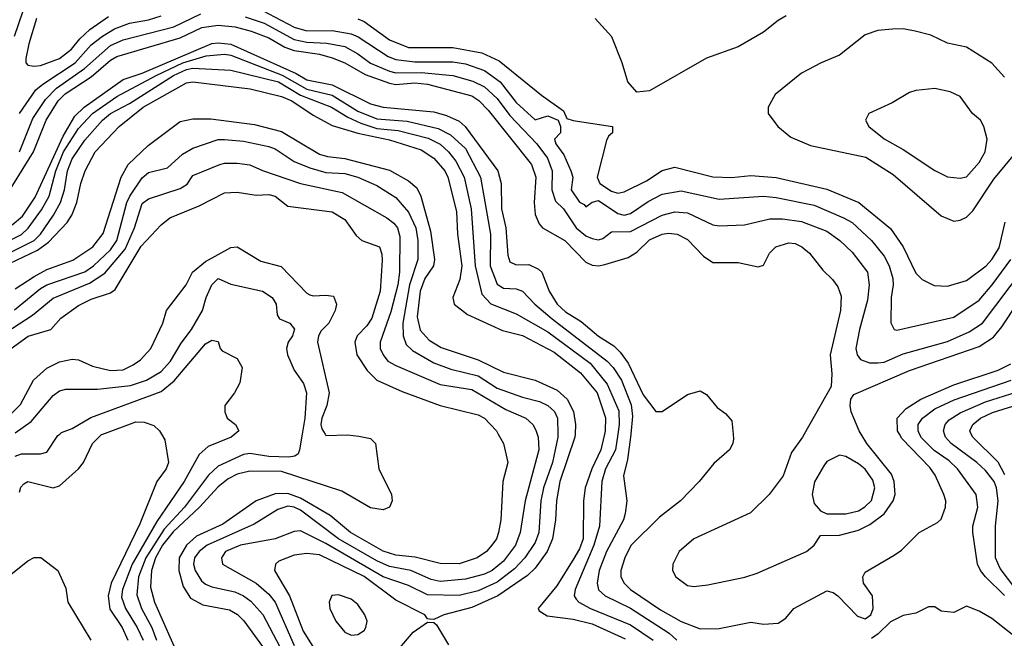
# Model space of a CAD drawing. Header units: inches. Extents: x 1793402 to 1900366, y 320852 to 470679.
# Tile 405 of 604: x 1830624 to 1833729, y 449356 to 451306. Entities that reach past the tile are written whole.
import ezdxf

# ---------------------------------------------------------------- set-up
doc = ezdxf.new("R2010")
doc.units = ezdxf.units.IN
doc.header["$MEASUREMENT"] = 0
doc.layers.add('B8434', color=7, linetype='Continuous')
doc.layers.add('B8435', color=7, linetype='Continuous')

msp = doc.modelspace()

# ---------------------------------------------------------------- linework, layer by layer
at = {"layer": 'B8434', "color": 4}
for points, elevation in [([(1830610, 449930.3), (1830630, 449937.6), (1830690, 449937.3), (1830710, 449942.8), (1830744.8, 449995.2), (1830750.4, 450000)], 368), ([(1830623.5, 449816.5), (1830627.9, 449832.1), (1830637, 449843), (1830650, 449850.6), (1830730, 449830.6), (1830750, 449837.3), (1830810, 449890.6), (1830825.1, 449910), (1830853.6, 449970), (1830881.8, 449998.2), (1830886.5, 450000)], 364), ([(1831070.9, 450000), (1831082, 449982), (1831093.4, 449910), (1831086, 449890), (1831056.3, 449850), (1831003, 449717), (1830912.6, 449530), (1830903.2, 449490), (1830908.5, 449448.5), (1830947.4, 449390), (1830964.9, 449350)], 364), ([(1831303.1, 450000), (1831291.3, 449990), (1831218.9, 449961.1), (1831190, 449935.1), (1831142.6, 449850), (1831056.1, 449723.9), (1830979.3, 449590), (1830948.2, 449510), (1830945.4, 449485.4), (1830957.7, 449450), (1830994.9, 449390), (1831013.4, 449350)], 368), ([(1831514.9, 450000), (1831506.8, 449950), (1831502, 449938), (1831492, 449930), (1831472.7, 449927.3), (1831410, 449929.7), (1831350, 449938.9), (1831330, 449935.4), (1831250, 449898.7), (1831219.5, 449870), (1831143.6, 449770), (1831080.2, 449699.8), (1831021.7, 449610), (1830998.9, 449550), (1830993.4, 449493.4), (1831007.9, 449450), (1831040.8, 449390), (1831055.5, 449350)], 372), ([(1831587.1, 450000), (1831590, 449995.5), (1831658, 449998), (1831693.7, 449993.7), (1831730, 449986), (1831746, 449970), (1831757.1, 449890), (1831796.3, 449810), (1831798.8, 449790), (1831790.7, 449769.3), (1831770, 449761.2), (1831730, 449767.6), (1831640.1, 449820.1), (1831450, 449882), (1831350, 449882.7), (1831310, 449873.5), (1831281.3, 449858.7), (1831250, 449834), (1831191.7, 449770), (1831108.3, 449691.7), (1831074, 449650), (1831052.5, 449610), (1831040.2, 449570), (1831037.1, 449517.1), (1831049, 449470), (1831130, 449286.8)], 376), ([(1832133.6, 450000), (1832150.4, 449970.4), (1832164, 449910), (1832148.2, 449850), (1832141.6, 449730), (1832134.4, 449690), (1832127.7, 449670), (1832113.4, 449650), (1832096.3, 449630), (1832066.8, 449610), (1832010, 449591.3), (1831950, 449591.5), (1831871.8, 449611.8), (1831810, 449618.2), (1831770, 449630.8), (1831667.8, 449690), (1831603.3, 449743.3), (1831510, 449797.7), (1831470, 449812.3), (1831430, 449811.7), (1831370.2, 449789.8), (1831264.3, 449715.7), (1831182.1, 449677.9), (1831150.2, 449650), (1831126.9, 449610), (1831125.5, 449570), (1831139.4, 449519.4), (1831163.2, 449483.2), (1831202, 449462), (1831286.1, 449446.1), (1831311.2, 449431.2), (1831331.2, 449411.2), (1831390.3, 449330)], 384), ([(1832256, 450000), (1832259.5, 449990), (1832261.1, 449950), (1832218.3, 449790), (1832202.6, 449690), (1832187.4, 449650), (1832150, 449598.9), (1832114.4, 449570), (1832090, 449558.5), (1832030, 449542.7), (1831950, 449535.6), (1831922, 449542), (1831857.2, 449570), (1831790, 449582.8), (1831750, 449600.8), (1831629.9, 449669.9), (1831510, 449759.8), (1831490, 449769.8), (1831470, 449773.1), (1831438.2, 449761.8), (1831363.9, 449716.1), (1831215.5, 449650), (1831190.4, 449630), (1831175.8, 449610), (1831172, 449590), (1831177, 449570), (1831197.5, 449537.5), (1831210, 449526.7), (1831230, 449518.7), (1831302.6, 449502.6), (1831330.2, 449490.2), (1831353.1, 449473.1), (1831391.2, 449431.2), (1831487.3, 449247.3)], 388), ([(1832321.5, 450000), (1832321.7, 449990), (1832304.9, 449910), (1832276.5, 449830), (1832267.7, 449790), (1832261.5, 449690), (1832250, 449658), (1832217.4, 449610), (1832184.5, 449575.5), (1832130, 449533.1), (1832070, 449505.6), (1832010, 449491), (1831910, 449493.7), (1831850, 449522.6), (1831770, 449549.8), (1831590, 449655.1), (1831510, 449694.5), (1831490, 449692.7), (1831430.3, 449669.7), (1831321, 449650), (1831273.4, 449630), (1831260.5, 449610), (1831264, 449590), (1831370, 449530.4), (1831410, 449495.8), (1831430, 449470.4), (1831490, 449333)], 392), ([(1832375.5, 450000), (1832374.9, 449990), (1832328.1, 449850), (1832316.9, 449790), (1832314, 449730), (1832304.7, 449670), (1832287.7, 449630), (1832250, 449576.9), (1832226, 449554), (1832132.4, 449490), (1832050, 449453.3), (1831962, 449430), (1831930, 449415.3), (1831916.4, 449416.4), (1831910, 449418), (1831902, 449430), (1831810, 449476.9), (1831711, 449551), (1831570, 449619.8), (1831530, 449623.1), (1831490, 449618.3), (1831441.1, 449598.9), (1831430.7, 449590), (1831427.7, 449570), (1831474.6, 449490), (1831518.6, 449378.6), (1831564.8, 449304.8)], 396), ([(1832468.1, 450000), (1832457.3, 449950), (1832428.3, 449890), (1832407.2, 449830), (1832402.4, 449790), (1832400.7, 449670), (1832390, 449638.4), (1832372.2, 449607.8), (1832318.2, 449521.8), (1832258.8, 449450), (1832262.5, 449442.5), (1832287.3, 449427.3), (1832370, 449416.9), (1832430, 449401.8), (1832534, 449354)], 404), ([(1832510.4, 450000), (1832502.8, 449950), (1832471.6, 449890), (1832460.2, 449850), (1832452.9, 449710), (1832434.4, 449650), (1832376.4, 449510), (1832373, 449490), (1832379.5, 449479.5), (1832387.3, 449470), (1832424, 449450), (1832550, 449398.3), (1832622.4, 449350)], 408), ([(1832551.2, 450000), (1832550.2, 449989.8), (1832540.6, 449919.4), (1832528.1, 449868.1), (1832538.8, 449790), (1832533.4, 449750), (1832528, 449730), (1832474.9, 449630), (1832451.8, 449570), (1832445.3, 449530), (1832449.1, 449509.1), (1832470.2, 449490.2), (1832550, 449451.6), (1832672.8, 449372.8), (1832696.4, 449350)], 412), ([(1832873.8, 450000), (1832875.2, 449984.8), (1832873.4, 449970), (1832862.8, 449950), (1832812.8, 449907.2), (1832767.3, 449850), (1832707.7, 449790), (1832642.2, 449737.8), (1832551.5, 449648.5), (1832532.2, 449610), (1832519.5, 449570), (1832520.4, 449550), (1832530.4, 449530), (1832550.5, 449510), (1832645.5, 449445.5), (1832710, 449408.9), (1832770, 449386), (1832830, 449387.3), (1832930, 449407.3), (1832970, 449401), (1833016.4, 449403.6), (1833040.4, 449419.6), (1833066, 449450), (1833170, 449506), (1833190, 449501), (1833204.7, 449490), (1833266, 449426), (1833290, 449418), (1833308, 449430), (1833315.3, 449450), (1833314, 449490), (1833285.2, 449530), (1833282.7, 449550), (1833290, 449564.7), (1833382, 449618), (1833405.6, 449634.4), (1833461.2, 449690), (1833518.6, 449721.4), (1833530, 449731.3), (1833543.7, 449770), (1833544.5, 449790), (1833538.4, 449810), (1833511.6, 449870), (1833494.6, 449894.6), (1833406.1, 449986.1), (1833398.5, 450000)], 416), ([(1833098.6, 450000), (1833093, 449990), (1833058.3, 449941.7), (1833031.8, 449868.2), (1832987.3, 449810), (1832928.6, 449751.4), (1832750, 449669.6), (1832704.4, 449630), (1832683.8, 449590), (1832683, 449570), (1832693.4, 449550), (1832730, 449523.1), (1832750, 449519.5), (1832794.8, 449525.2), (1832910.9, 449549.1), (1832950, 449562), (1833106, 449630), (1833129.6, 449650), (1833150, 449680.7), (1833210, 449681.7), (1833270, 449696.9), (1833305.2, 449714.8), (1833350, 449748.7), (1833378.9, 449790), (1833384.7, 449810), (1833382, 449850), (1833373.5, 449873.5), (1833296.3, 449970), (1833277.6, 450000)], 424), ([(1833730, 449491.5), (1833669.8, 449549.8), (1833654.7, 449570), (1833644.7, 449590), (1833629.6, 449690), (1833629.6, 449710), (1833645.6, 449770), (1833640.7, 449810), (1833581.6, 449890), (1833555.3, 449915.3), (1833508.3, 449948.3), (1833468.1, 449988.1), (1833462.3, 450000)], 412), ([(1833759.4, 449519.4), (1833715.9, 449575.9), (1833701.7, 449610), (1833701.3, 449710), (1833709.8, 449790), (1833704.8, 449830), (1833697.3, 449850), (1833670, 449885.1), (1833642.9, 449910), (1833561.6, 449970), (1833543.6, 449990), (1833540.6, 450000)], 408), ([(1833731.1, 449871.1), (1833710, 449911.2), (1833629.6, 449990), (1833625.1, 450000)], 404), ([(1830490, 449473.1), (1830650, 449600.7), (1830670, 449610.7), (1830690.7, 449610.7), (1830744.7, 449570), (1830770, 449514), (1830775.5, 449470), (1830848.4, 449350)], 356), ([(1833818.2, 449318.2), (1833690, 449419), (1833650, 449442), (1833610, 449458), (1833570, 449438), (1833530, 449442), (1833510, 449455.3), (1833490, 449455.3), (1833450, 449435.3), (1833410, 449428), (1833370, 449408), (1833332, 449370), (1833310, 449355.3)], 416), ([(1831781.8, 449278.2), (1831864.7, 449375.3), (1831910, 449406.8), (1831930, 449406), (1831939.1, 449399.1), (1831976.1, 449336.1)], 396)]:
    msp.add_lwpolyline(points, dxfattribs=dict(at, elevation=elevation))
for points, elevation in [([(1833210, 449933.2), (1833170, 449914), (1833159.9, 449900.1), (1833130.5, 449849.5), (1833123.8, 449810), (1833130, 449781), (1833150, 449758), (1833170, 449748.7), (1833230, 449748.7), (1833270, 449758.4), (1833289.7, 449770.3), (1833310, 449791), (1833320.5, 449830), (1833314.6, 449854.6), (1833290, 449889.4), (1833270, 449906.6), (1833230, 449929.2)], 428), ([(1831630, 449493.6), (1831608.5, 449491.5), (1831600.5, 449470), (1831602.4, 449450), (1831621.6, 449410), (1831650, 449375.5), (1831670, 449366.4), (1831690, 449368.2), (1831710, 449380.7), (1831716.2, 449390), (1831719.6, 449410), (1831713, 449430), (1831690, 449462.9), (1831670, 449479.7)], 404)]:
    msp.add_lwpolyline(points, close=True, dxfattribs=dict(at, elevation=elevation))
at = {"layer": 'B8435', "color": 4}
for points, elevation in [([(1831370, 451345.2), (1831490, 451282.8), (1831530, 451271.5), (1831610, 451272.3), (1831670, 451261.5), (1831691.9, 451251.9), (1831786, 451190), (1831810, 451180.8), (1831870, 451173.2), (1831990, 451173.4), (1832030, 451166.7), (1832090, 451145.8), (1832138.9, 451110), (1832190, 451044.9), (1832250, 450990.4), (1832290, 451002.7), (1832322.2, 450990), (1832329.3, 450970), (1832329.3, 450950), (1832310.3, 450930), (1832314.6, 450914.6), (1832339.9, 450879.9), (1832362.4, 450830), (1832368.2, 450810), (1832363.1, 450770), (1832390, 450730.7), (1832404.1, 450724.1), (1832410, 450716), (1832429.5, 450730.5), (1832450, 450736), (1832510, 450695.2), (1832530, 450690.3), (1832550, 450695.3), (1832606.5, 450733.5), (1832650, 450756), (1832710, 450767), (1832830, 450740.3), (1832970, 450750.3), (1833010, 450745.3), (1833130, 450721.1), (1833221.8, 450681.8), (1833250, 450666.4), (1833310.2, 450610.2), (1833350, 450560.7), (1833366.4, 450530), (1833377.6, 450490), (1833378.4, 450470), (1833372.7, 450430), (1833371, 450351), (1833382, 450330), (1833390, 450327.3), (1833570, 450368.4), (1833650, 450422.4), (1833691.2, 450470), (1833749.7, 450550)], 432), ([(1830632.7, 451330), (1830606.6, 451253.4)], 432), ([(1830623, 451010), (1830675.3, 451084.7), (1830696.6, 451103.4), (1830799.1, 451170), (1830850, 451227.4), (1830885.3, 451254.7), (1830922.6, 451277.4), (1830970, 451294.9), (1831030, 451305.5), (1831070, 451318.3)], 432), ([(1830623.5, 450890), (1830665.6, 450994.4), (1830705.4, 451054.6), (1830740.4, 451090), (1830828.1, 451151.9), (1830910, 451224.4), (1830950, 451242.4), (1831110, 451283.9), (1831194.9, 451325.1)], 428), ([(1830677.4, 451310), (1830653.4, 451230), (1830643.4, 451183.4), (1830644, 451170), (1830650, 451162.8), (1830670, 451159.3), (1830690, 451162), (1830750, 451183.6), (1830787.2, 451212.8), (1830813.7, 451246.3), (1830845, 451275), (1830903.8, 451316.2)], 436), ([(1831335.2, 451315.2), (1831395.2, 451295.2), (1831490, 451244.1), (1831530, 451235), (1831592.7, 451232.7), (1831650, 451221.5), (1831690, 451198.9), (1831730, 451169), (1831790, 451144.2), (1831810, 451139.2), (1831890, 451139.8), (1831990, 451130.2), (1832052.8, 451112.8), (1832090, 451094.6), (1832130, 451057.6), (1832170, 451003.7), (1832254.6, 450914.6), (1832288.8, 450870), (1832303.6, 450830), (1832302.6, 450770), (1832314.4, 450734.4), (1832339.1, 450710), (1832379.3, 450650), (1832410, 450624.4), (1832430, 450616.4), (1832450, 450612.7), (1832463.6, 450616.4), (1832490, 450637.3), (1832550, 450638.9), (1832650, 450690.3), (1832690, 450700.3), (1832730, 450697.6), (1832810, 450659.1), (1832830, 450656.3), (1832910, 450659.3), (1832990, 450678.7), (1833030, 450678.7), (1833090.2, 450670.2), (1833170, 450639.5), (1833210.6, 450610), (1833250, 450573.4), (1833298.4, 450510), (1833303.1, 450470), (1833298.3, 450421.7), (1833272.4, 450330), (1833261.6, 450270), (1833264.9, 450250), (1833275.5, 450235.5), (1833304.7, 450224.7), (1833330, 450224.4), (1833350, 450226.7), (1833410, 450253.4), (1833550, 450291.7), (1833618, 450322), (1833660.7, 450350), (1833790, 450520.5)], 428), ([(1833041.1, 451318.9), (1833015.8, 451304.2), (1832970, 451266.6), (1832890, 451220.7), (1832790, 451185.1), (1832610, 451082), (1832570, 451078), (1832542, 451110), (1832524, 451170), (1832491.7, 451251.7), (1832439, 451310)], 436), ([(1830570, 450732.2), (1830667.7, 450890), (1830707.4, 450990), (1830745.6, 451050), (1830767.7, 451072.3), (1830850, 451126), (1830910, 451179.1), (1830930, 451190.2), (1831130, 451249.2), (1831198.3, 451281.7), (1831250, 451289.4), (1831303.4, 451283.4), (1831354, 451270), (1831410, 451249.1), (1831460.1, 451220.1), (1831490, 451209.2), (1831570, 451197.2), (1831610, 451186.5), (1831650, 451170.3), (1831713.5, 451133.5), (1831790, 451106.4), (1831810, 451102), (1831870, 451107.2), (1831910, 451102.6), (1832050, 451066.7), (1832071.6, 451051.6), (1832101.2, 451021.2), (1832238.7, 450850), (1832251.4, 450810), (1832246.9, 450730), (1832250, 450692), (1832262.2, 450662.2), (1832273.4, 450650), (1832343.8, 450610), (1832410, 450542), (1832430, 450532.7), (1832450, 450530.4), (1832470, 450534.4), (1832543.6, 450556.4), (1832570, 450573.4), (1832610, 450612), (1832650, 450630.3), (1832670, 450633.7), (1832698, 450630), (1832730, 450613), (1832780.9, 450560.9), (1832810, 450541), (1832890, 450540.7), (1832952.9, 450527.1), (1832970, 450532), (1832989, 450570), (1833008.7, 450590), (1833050, 450603), (1833070, 450600.5), (1833090.8, 450590), (1833114.8, 450570), (1833156.8, 450516.8), (1833187.5, 450487.5), (1833204.5, 450464.5), (1833215.2, 450435.2), (1833212.7, 450390), (1833180.4, 450250), (1833184.9, 450190), (1833182.8, 450150), (1833098.6, 450000)], 424), ([(1831690, 451308.8), (1831710, 451300.3), (1831790, 451242.6), (1831850, 451218.3), (1831990, 451219), (1832082, 451202), (1832136.7, 451176.7), (1832270, 451068), (1832338.9, 451018.9), (1832350, 450994.8), (1832370, 450988), (1832494, 450970), (1832494, 450950), (1832481, 450939), (1832474.8, 450925.2), (1832445.3, 450810), (1832453.4, 450790), (1832490, 450765.3), (1832510, 450759.3), (1832530, 450763.8), (1832601.4, 450798.6), (1832650, 450830.7), (1832690, 450841.6), (1832810, 450810.4), (1832870, 450808.5), (1832930, 450815.3), (1833010, 450808.9), (1833170, 450771.8), (1833270.7, 450730), (1833370, 450648), (1833410.2, 450590.2), (1833450, 450506.8), (1833470, 450486.8), (1833508.2, 450468.2), (1833550, 450466), (1833610, 450483.8), (1833671.6, 450530), (1833690, 450550.5), (1833712.6, 450587.4), (1833731.8, 450668.2)], 436), ([(1833730, 451125.2), (1833690, 451169), (1833610, 451219.3), (1833550, 451232.7), (1833497.2, 451257.2), (1833448, 451270), (1833410, 451277), (1833376.6, 451276.6), (1833330, 451271.8), (1833290, 451258), (1833210, 451194), (1833152, 451170), (1833090, 451137.2), (1833006.8, 451070), (1832984.7, 451030), (1832984.7, 451010), (1833014.8, 450970), (1833055.6, 450935.6), (1833118, 450910), (1833292.6, 450872.6), (1833378.3, 450818.3), (1833530, 450687.7), (1833570, 450670.7), (1833590, 450674), (1833610, 450684), (1833630, 450704), (1833696.3, 450803.7), (1833768, 450890)], 444), ([(1830600.9, 450659.1), (1830633.1, 450686.9), (1830672.7, 450747.3), (1830760.7, 450939.3), (1830798.1, 451001.9), (1830827.1, 451030), (1830950, 451117.6), (1831010, 451137.4), (1831230, 451230.9), (1831250, 451233.7), (1831290, 451228.6), (1831496.1, 451136.1), (1831530, 451116.5), (1831610, 451101), (1831730, 451040.7), (1831770, 451030.2), (1831930, 451015.5), (1831970, 451004), (1832010, 450986), (1832028.7, 450970), (1832131.7, 450830), (1832142.6, 450790), (1832143.6, 450710), (1832156.9, 450650), (1832163.7, 450563.7), (1832170, 450542.8), (1832190, 450533), (1832230, 450534), (1832260.3, 450520.3), (1832270.4, 450510), (1832294, 450450), (1832318.7, 450410), (1832345.3, 450385.3), (1832395, 450355), (1832450, 450308.5), (1832498, 450278), (1832518.2, 450258.2), (1832543, 450223), (1832590, 450124), (1832630, 450071.3), (1832650, 450071.3), (1832730, 450124.7), (1832770, 450136), (1832790, 450124.7), (1832823.5, 450083.5), (1832850, 450064.7), (1832870, 450042), (1832873.8, 450000)], 416), ([(1830510.5, 450569.5), (1830630, 450629.1), (1830651.3, 450648.7), (1830693.3, 450706.7), (1830717.2, 450750), (1830738.3, 450830), (1830762.7, 450890), (1830810, 450963.1), (1830853.3, 451010), (1830930, 451063.9), (1831054, 451130), (1831138.3, 451170), (1831212.3, 451192.3), (1831270, 451198), (1831290, 451194.2), (1831451.7, 451131.7), (1831530, 451086.8), (1831610, 451068.4), (1831690, 451018.4), (1831750, 450993.8), (1831846.1, 450986.1), (1831943.6, 450963.6), (1831982.9, 450942.9), (1832030, 450900.3), (1832077.4, 450810), (1832109, 450630), (1832107.9, 450530), (1832130, 450473), (1832150, 450460.3), (1832190, 450457.6), (1832210.3, 450450.3), (1832249.2, 450409.2), (1832303.1, 450363.1), (1832477, 450230), (1832496, 450210), (1832522, 450170), (1832552.5, 450092.5), (1832556.4, 450056.4), (1832551.2, 450000)], 412), ([(1830536, 450544), (1830669.7, 450610), (1830689.7, 450630), (1830731.1, 450690), (1830752.3, 450730), (1830765.6, 450770), (1830775.1, 450830), (1830790, 450868), (1830830, 450926.7), (1830885.1, 450990), (1830910, 451010.2), (1830970, 451041.8), (1831109.7, 451130), (1831150, 451149.3), (1831170, 451153.2), (1831290, 451147.6), (1831440.5, 451110), (1831510, 451068.6), (1831607.7, 451030), (1831658.8, 450998.8), (1831700.1, 450980.1), (1831750, 450963.7), (1831817.2, 450957.2), (1831912.4, 450932.4), (1831950, 450913.8), (1831976.5, 450890), (1832000, 450860), (1832026.3, 450810), (1832047.7, 450710), (1832060.2, 450530), (1832081.3, 450441.3), (1832110.2, 450410.2), (1832190, 450379.5), (1832290, 450322.3), (1832423.4, 450223.4), (1832477.2, 450157.2), (1832513.7, 450073.7), (1832515, 450030), (1832510.4, 450000)], 408), ([(1830570, 450527.5), (1830680.2, 450579.8), (1830715.4, 450604.6), (1830773.5, 450666.5), (1830788.3, 450690), (1830804.4, 450730), (1830816.9, 450790), (1830831.1, 450830), (1830862, 450890), (1830937.6, 450970), (1831014, 451030), (1831150, 451107.4), (1831170, 451110.3), (1831351.2, 451088.8), (1831450, 451064.4), (1831482.4, 451050), (1831550, 451004.9), (1831610, 450973.1), (1831690, 450948.1), (1831790, 450927.1), (1831890, 450895.6), (1831930.4, 450870), (1831964.6, 450830), (1831974, 450810), (1832002, 450702), (1832004.9, 450630), (1832018.2, 450530), (1832012.4, 450487.6), (1831990.5, 450430), (1831994, 450410), (1832036.5, 450376.5), (1832146.8, 450326.8), (1832210, 450310.3), (1832310, 450257.7), (1832392.5, 450192.5), (1832445.2, 450130), (1832471.2, 450051.2), (1832470.2, 450009.8), (1832468.1, 450000)], 404), ([(1830610, 450458), (1830670, 450496.9), (1830710, 450518.5), (1830791.8, 450548.2), (1830855.1, 450590), (1830887.5, 450632.5), (1830944.2, 450810), (1830966.3, 450850), (1831029.6, 450910), (1831130, 450984.9), (1831170, 450993.7), (1831226.6, 450993.4), (1831364.4, 450975.6), (1831450, 450953.4), (1831570, 450882.3), (1831594.8, 450874.8), (1831650, 450869.1), (1831790, 450831.6), (1831850, 450798.7), (1831876.2, 450776.2), (1831888.8, 450750), (1831920, 450640), (1831932.4, 450550), (1831928.8, 450530), (1831902, 450490), (1831887.2, 450450), (1831878, 450370), (1831887.1, 450327.1), (1831916, 450296), (1831953.1, 450273.1), (1832070, 450233.8), (1832150, 450195.3), (1832250, 450170.3), (1832318.8, 450138.8), (1832350.3, 450110), (1832371.1, 450071.1), (1832377.3, 450030), (1832375.5, 450000)], 396), ([(1830608.1, 450391.9), (1830690, 450459), (1830710, 450470.2), (1830830, 450511.6), (1830857.4, 450530), (1830910, 450580.3), (1830930.8, 450610), (1830962.4, 450730), (1830971.9, 450750), (1831010, 450808.2), (1831030, 450824.4), (1831090, 450839.3), (1831137.4, 450882.6), (1831170, 450901.6), (1831250, 450928.4), (1831270, 450928.5), (1831330, 450923.7), (1831410, 450906.7), (1831430, 450899.5), (1831490, 450858.7), (1831539.1, 450839.1), (1831590, 450824.9), (1831650, 450820.9), (1831690.8, 450810), (1831750, 450783.1), (1831810, 450746), (1831850, 450699.3), (1831873.6, 450650), (1831879.6, 450610), (1831879.6, 450550), (1831853.8, 450470), (1831832.4, 450350), (1831833.1, 450310), (1831842.8, 450282.8), (1831863.2, 450263.2), (1831930, 450224.2), (1831984.2, 450204.2), (1832070, 450184), (1832130, 450145.2), (1832210, 450116.5), (1832263, 450103), (1832290, 450090.3), (1832311.2, 450071.2), (1832320.3, 450050), (1832321.5, 450000)], 392), ([(1830580, 450320), (1830664.8, 450375.2), (1830730, 450428.8), (1830843.9, 450476.1), (1830892.9, 450507.1), (1830956.8, 450583.2), (1830986, 450650), (1831010, 450726.8), (1831030, 450742), (1831130, 450774.4), (1831152.3, 450787.7), (1831170, 450815.5), (1831255.3, 450850), (1831270, 450854.4), (1831310, 450854.4), (1831350, 450848.2), (1831390, 450830.4), (1831510.2, 450790.2), (1831641.2, 450761.2), (1831782, 450682), (1831804.4, 450664.4), (1831815.8, 450650), (1831822.7, 450622.7), (1831821.7, 450510), (1831816.2, 450470), (1831794.7, 450385.3), (1831760.5, 450290), (1831760.5, 450270), (1831770.5, 450250), (1831784.9, 450230), (1831810, 450215.8), (1831950, 450156), (1832050, 450140.3), (1832157.3, 450077.3), (1832220.7, 450050), (1832242, 450030), (1832251.9, 450011.9), (1832256, 450000)], 388), ([(1830597.6, 450270), (1830650.9, 450309.1), (1830722, 450330), (1830754.2, 450365.8), (1830810, 450404.9), (1830850, 450424.9), (1830910, 450444.9), (1830924.7, 450455.3), (1831007.4, 450592.6), (1831070, 450659.1), (1831098, 450682), (1831190, 450719.3), (1831270, 450760.4), (1831310, 450762.4), (1831370, 450752.7), (1831410, 450754.9), (1831430, 450750.3), (1831470, 450718), (1831610, 450700.4), (1831650, 450676.3), (1831685.5, 450625.5), (1831702.8, 450610), (1831758.8, 450590), (1831766.7, 450566.7), (1831767.3, 450547.3), (1831761.1, 450450), (1831734.4, 450365.6), (1831719, 450341), (1831688.8, 450310), (1831681.1, 450290), (1831687.2, 450250), (1831719.9, 450199.9), (1831750.3, 450170.3), (1831830, 450134.4), (1831950, 450090.4), (1832070, 450060.4), (1832090.5, 450050), (1832128, 450010), (1832133.6, 450000)], 384), ([(1830533, 450000), (1830626.6, 450093.4), (1830667.8, 450170), (1830710, 450208.2), (1830750, 450228), (1830790, 450236.4), (1830810, 450234.4), (1830853.9, 450213.9), (1830910, 450200.3), (1830950, 450202.6), (1830982, 450218), (1831005.6, 450234.4), (1831037.2, 450270), (1831075.1, 450350), (1831087, 450390), (1831149.4, 450470), (1831169.5, 450510), (1831210, 450543.7), (1831290, 450587.7), (1831310.4, 450590.4), (1831384.7, 450544.7), (1831448.6, 450528.6), (1831530, 450444), (1831539.3, 450439.3), (1831550, 450435.5), (1831590, 450438), (1831614.2, 450434.2), (1831623, 450410), (1831619.5, 450390), (1831598.7, 450350), (1831574.4, 450325.6), (1831566.4, 450310), (1831563.8, 450290), (1831600.3, 450130), (1831593.1, 450090), (1831577.4, 450050), (1831573.7, 450030), (1831576.5, 450016.5), (1831587.1, 450000)], 376), ([(1830610, 450004.4), (1830660.1, 450039.9), (1830730, 450122), (1830750, 450136.3), (1830770, 450142), (1830870, 450142), (1830973.5, 450153.5), (1831023.7, 450170), (1831070, 450197.4), (1831099.7, 450230), (1831133.3, 450286.7), (1831165.6, 450330), (1831200.7, 450390), (1831211.8, 450430), (1831230, 450470.8), (1831250, 450490.5), (1831290, 450473), (1831390, 450450.4), (1831420.5, 450430), (1831432.7, 450410), (1831436.3, 450376.3), (1831443.4, 450363.4), (1831476, 450350), (1831490.4, 450330.4), (1831484.9, 450310), (1831470.4, 450289.6), (1831466, 450270), (1831468.2, 450250), (1831490, 450201), (1831519, 450159), (1831528.2, 450130), (1831523.1, 450050), (1831514.9, 450000)], 372), ([(1833277.6, 450000), (1833271.3, 450010), (1833246.6, 450070), (1833242.7, 450090), (1833245.2, 450110), (1833255.1, 450124.9), (1833430, 450200.9), (1833650, 450276), (1833694.8, 450305.2), (1833722, 450338), (1833822, 450490)], 424), ([(1830750.4, 450000), (1830755.5, 450004.5), (1830790, 450017.3), (1830848.3, 450051.7), (1831070, 450133.7), (1831111.8, 450168.2), (1831210, 450284), (1831230, 450296), (1831250, 450291.3), (1831256, 450270), (1831262.5, 450262.5), (1831310, 450238), (1831326, 450210), (1831318, 450162), (1831302, 450130), (1831271, 450090), (1831271, 450070), (1831278, 450050), (1831304.7, 450030), (1831314.8, 450010), (1831303.1, 450000)], 368), ([(1833398.5, 450000), (1833393, 450010), (1833391.6, 450050), (1833419.5, 450080.5), (1833466.6, 450110), (1833570, 450154.9), (1833710, 450201.5), (1833750, 450221.7)], 416), ([(1833462.3, 450000), (1833457.4, 450010), (1833458, 450030), (1833471.6, 450050), (1833510, 450079.6), (1833571.6, 450108.4), (1833750.6, 450169.4)], 412), ([(1833540.6, 450000), (1833537.6, 450010), (1833542.9, 450030), (1833555.5, 450044.5), (1833590, 450067.4), (1833670, 450101.8), (1833790, 450139.1)], 408), ([(1833625.1, 450000), (1833620.7, 450010), (1833629.6, 450030), (1833654.5, 450050), (1833692.4, 450067.6), (1833790, 450098.2)], 404), ([(1830886.5, 450000), (1830990, 450038.4), (1831017.1, 450037.1), (1831047.1, 450027.1), (1831064.7, 450010), (1831070.9, 450000)], 364)]:
    msp.add_lwpolyline(points, dxfattribs=dict(at, elevation=elevation))
at = {"layer": 'B8435', "color": 4, "elevation": 448}
msp.add_lwpolyline([(1833510, 451089.3), (1833450, 451082.7), (1833430, 451077.2), (1833375.9, 451044.1), (1833302, 451010), (1833292, 450990), (1833302, 450970), (1833350, 450930.8), (1833410, 450897.3), (1833510, 450830.8), (1833550, 450811), (1833590, 450806.8), (1833610, 450811), (1833650, 450856), (1833669, 450890), (1833675.3, 450930), (1833665.2, 450970), (1833654, 450990), (1833629, 451010), (1833590, 451064), (1833558.6, 451078.6)], close=True, dxfattribs=at)

doc.saveas('drawing.dxf')
